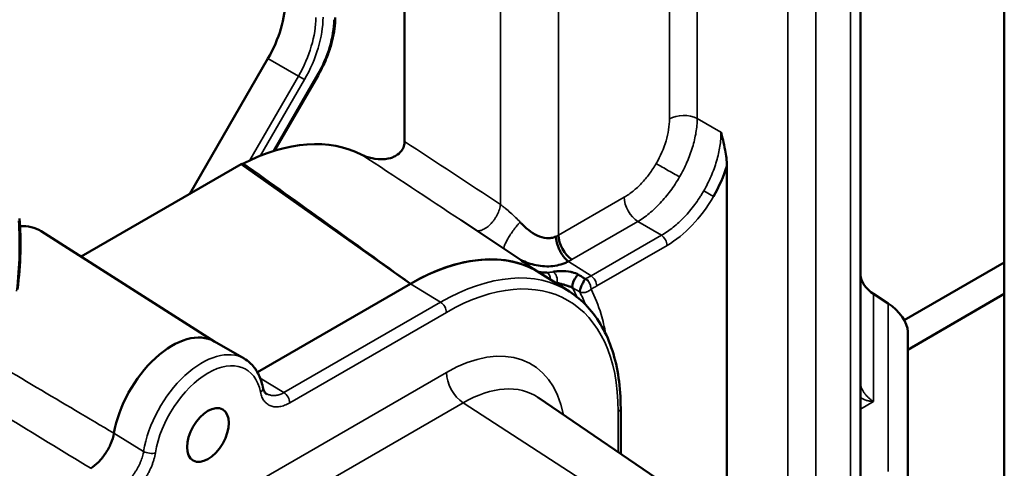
# Model space of a CAD drawing. Header units: millimetres. Extents: x 0 to 14369, y -869 to 2970.
# Tile 647 of 656: x 3833 to 3892, y 1593 to 1619. Entities that reach past the tile are written whole.
import ezdxf

# ---------------------------------------------------------------- set-up
doc = ezdxf.new("R2010")
doc.units = ezdxf.units.MM
doc.header["$LTSCALE"] = 10
doc.layers.add('Sichtbar (ISO)', color=7, linetype='Continuous', lineweight=50)
doc.layers.add('Sichtbar schmal (ISO)', color=7, linetype='Continuous', lineweight=35)

msp = doc.modelspace()

# ---------------------------------------------------------------- linework, layer by layer
at = {"layer": 'Sichtbar (ISO)'}
for p, q in [((3891.842, 1757.812), (3891.842, 1602.964)), ((3856.274, 1612.013), (3856.274, 1642.462)), ((3883.314, 1640.56), (3883.314, 1505.662)), ((3843.529, 1608.903), (3848.168, 1616.937)), ((3848.168, 1616.937), (3843.529, 1608.903)), ((3848.562, 1611.47), (3851.141, 1615.938)), ((3848.562, 1611.47), (3851.141, 1615.938)), ((3871.695, 1611.793), (3871.694, 1611.794)), ((3873.14, 1611.07), (3873.138, 1611.071)), ((3846.577, 1610.662), (3837.079, 1605.179)), ((3856.628, 1603.576), (3846.577, 1610.662)), ((3875.39, 1610.557), (3875.39, 1589.187)), ((3872.211, 1609.326), (3872.212, 1609.326)), ((3857.783, 1608.555), (3857.783, 1608.555)), ((3863.237, 1604.925), (3859.618, 1607.336)), ((3845.017, 1600.132), (3834.708, 1606.686)), ((3865.254, 1606.314), (3865.254, 1606.314)), ((3865.416, 1606.204), (3865.418, 1606.203)), ((3863.328, 1604.863), (3863.328, 1604.863)), ((3864.038, 1604.37), (3863.357, 1604.826)), ((3885.902, 1601.412), (3891.842, 1604.842)), ((3891.842, 1604.842), (3891.842, 1402.84)), ((3866.046, 1603.105), (3864.311, 1604.208)), ((3864.911, 1603.895), (3864.91, 1603.895)), ((3856.628, 1603.576), (3847.537, 1598.327)), ((3847.537, 1598.327), (3856.628, 1603.576)), ((3883.314, 1603.401), (3883.314, 1597.664)), ((3867.539, 1602.819), (3867.539, 1602.819)), ((3884.085, 1602.965), (3884.958, 1602.408)), ((3891.842, 1602.964), (3886.114, 1599.657)), ((3886.114, 1591.507), (3886.114, 1600.727)), ((3844.986, 1600.149), (3846.753, 1599.129)), ((3848.053, 1597.053), (3848.073, 1597.065)), ((3876.6, 1588.362), (3864.199, 1596.817)), ((3869.087, 1596.192), (3869.087, 1593.485)), ((3840.447, 1592.662), (3840.469, 1592.675))]:
    msp.add_line(p, q, dxfattribs=at)
for centre, major_axis, ratio, start_param, end_param in [((3845.668, 1618.38), (2.5, 4.33), 0.57735, 4.712389, 5.497787), ((3845.668, 1618.38), (-2.5, -4.33), 0.57735, 1.570796, 2.356194), ((3846.021, 1597.452), (7.893, 13.671), 0.57735, 0.023602, 0.723545), ((3846.755, 1611.557), (0.501, 0.868), 0.577411, 3.673092, 3.865095), ((3846.016, 1597.445), (7.898, 13.679), 0.57735, 6.193987, 6.193989), ((3857.061, 1614.032), (-2.107, -3.649), 0.57735, 0.094842, 0.09485), ((3870.75, 1610.567), (-3.538, -5.339), 0.659406, 1.665162, 1.981056), ((3831.879, 1601.943), (2.762, 4.784), 0.57735, 6.25849, 6.652384), ((3866.242, 1605.96), (0.6, -1.039), 0.57735, 3.926991, 5.445427), ((3856.628, 1591.329), (7.5, 12.99), 0.57735, 6.25849, 7.068583), ((3856.628, 1591.329), (7.5, 12.99), 0.57735, 0.013123, 0.785398), ((3863.078, 1604.41), (0.279, 0.415), 0.617084, 0.000274, 0.001506), ((3863.781, 1603.94), (0.251, 0.433), 0.577339, 6.263835, 6.295907), ((3884.114, 1603.601), (0.71, -0.732), 0.502411, 3.619413, 5.154379), ((3884.914, 1601.455), (1.066, -1.098), 0.502411, 0.47848, 2.012394), ((3842.486, 1595.819), (2.5, 4.33), 0.57735, 0, 2.140056), ((3842.486, 1595.819), (2.5, 4.33), 0.57735, 0, 2.14033), ((3847.37, 1597.34), (0.49, 0.098), 0.682068, 6.281239, 6.283185)]:
    msp.add_ellipse(centre, major_axis=major_axis, ratio=ratio, start_param=start_param, end_param=end_param, dxfattribs=at)
msp.add_ellipse((3844.607, 1594.595), major_axis=(0.875, 1.516), ratio=0.57735, dxfattribs=at)
for points, knots in [([(3852.155, 1619.363), (3852.155, 1619.149), (3852.14, 1618.927), (3852.083, 1618.476), (3852.04, 1618.245), (3851.928, 1617.781), (3851.858, 1617.546), (3851.693, 1617.079), (3851.599, 1616.845), (3851.386, 1616.385), (3851.269, 1616.159), (3851.141, 1615.938)], [0, 0, 0, 0, 0.1570796, 0.1570796, 0.3141593, 0.3141593, 0.4712389, 0.4712389, 0.6283185, 0.6283185, 0.7853982, 0.7853982, 0.7853982, 0.7853982]), ([(3852.155, 1619.363), (3852.155, 1619.149), (3852.14, 1618.927), (3852.083, 1618.476), (3852.04, 1618.245), (3851.928, 1617.781), (3851.858, 1617.546), (3851.693, 1617.079), (3851.599, 1616.845), (3851.386, 1616.385), (3851.269, 1616.159), (3851.141, 1615.938)], [0, 0, 0, 0, 0.1570796, 0.1570796, 0.3141593, 0.3141593, 0.4712389, 0.4712389, 0.6283185, 0.6283185, 0.7853982, 0.7853982, 0.7853982, 0.7853982]), ([(3875.037, 1612.565), (3875.037, 1612.564), (3875.04, 1612.555), (3875.106, 1612.299), (3875.204, 1611.92), (3875.314, 1611.339), (3875.338, 1611.193), (3875.374, 1610.878), (3875.387, 1610.71), (3875.39, 1610.557)], [-0.0001996, -0.0001996, -0.0001996, -0.0001996, 0, 0, 0.085422, 0.085422, 0.1198724, 0.1198724, 0.1542102, 0.1542102, 0.1542102, 0.1542102]), ([(3853.726, 1611.227), (3853.753, 1611.213), (3853.787, 1611.198), (3853.865, 1611.165), (3853.909, 1611.148), (3854.035, 1611.103), (3854.135, 1611.072), (3854.338, 1611.023), (3854.613, 1610.956), (3855.206, 1610.962), (3855.405, 1611.017), (3855.623, 1611.101), (3855.699, 1611.137), (3855.89, 1611.252), (3855.999, 1611.343), (3856.136, 1611.52), (3856.195, 1611.613), (3856.248, 1611.783), (3856.258, 1611.829), (3856.271, 1611.922), (3856.274, 1611.968), (3856.274, 1612.013)], [0.0000021, 0.0000021, 0.0000021, 0.0000021, 0.0155016, 0.0155016, 0.0311355, 0.0311355, 0.0592144, 0.0592144, 0.0777268, 0.0777268, 0.0939218, 0.0939218, 0.1031877, 0.1031877, 0.1184011, 0.1184011, 0.127495, 0.127495, 0.1309179, 0.1309179, 0.1343442, 0.1343442, 0.1343442, 0.1343442]), ([(3863.125, 1607.227), (3863.145, 1607.206), (3863.164, 1607.185), (3863.184, 1607.164), (3863.204, 1607.144), (3863.224, 1607.123), (3863.244, 1607.103), (3863.284, 1607.062), (3863.325, 1607.022), (3863.366, 1606.983), (3863.447, 1606.907), (3863.531, 1606.834), (3863.617, 1606.765), (3863.783, 1606.633), (3863.957, 1606.517), (3864.143, 1606.431), (3864.32, 1606.348), (3864.506, 1606.293), (3864.692, 1606.28), (3864.786, 1606.273), (3864.881, 1606.277), (3864.973, 1606.292), (3865.02, 1606.3), (3865.067, 1606.311), (3865.113, 1606.324), (3865.137, 1606.331), (3865.16, 1606.339), (3865.183, 1606.347), (3865.206, 1606.356), (3865.23, 1606.365), (3865.253, 1606.376)], [0, 0, 0, 0, 0.033169, 0.033169, 0.033169, 0.066307, 0.066307, 0.066307, 0.132333, 0.132333, 0.132333, 0.262394, 0.262394, 0.262394, 0.512495, 0.512495, 0.512495, 0.751213, 0.751213, 0.751213, 0.872566, 0.872566, 0.872566, 0.935106, 0.935106, 0.935106, 0.967209, 0.967209, 0.967209, 1, 1, 1, 1]), ([(3865.253, 1606.376), (3865.253, 1606.372), (3865.253, 1606.368), (3865.253, 1606.364), (3865.253, 1606.361), (3865.253, 1606.357), (3865.253, 1606.353), (3865.253, 1606.33), (3865.254, 1606.307), (3865.256, 1606.283), (3865.258, 1606.252), (3865.262, 1606.22), (3865.266, 1606.188), (3865.271, 1606.154), (3865.277, 1606.12), (3865.284, 1606.085), (3865.291, 1606.052), (3865.299, 1606.019), (3865.308, 1605.985), (3865.327, 1605.916), (3865.351, 1605.844), (3865.378, 1605.773), (3865.405, 1605.701), (3865.436, 1605.629), (3865.47, 1605.558), (3865.505, 1605.488), (3865.542, 1605.419), (3865.582, 1605.354), (3865.622, 1605.289), (3865.664, 1605.227), (3865.708, 1605.17), (3865.729, 1605.143), (3865.751, 1605.117), (3865.773, 1605.092), (3865.796, 1605.065), (3865.82, 1605.04), (3865.844, 1605.017), (3865.868, 1604.994), (3865.891, 1604.972), (3865.915, 1604.952), (3865.928, 1604.942), (3865.94, 1604.933), (3865.952, 1604.923), (3865.964, 1604.914), (3865.977, 1604.905), (3865.989, 1604.897)], [0.0000068, 0.0000068, 0.0000068, 0.0000068, 0.0078159, 0.0078159, 0.0078159, 0.0156425, 0.0156425, 0.0156425, 0.0627787, 0.0627787, 0.0627787, 0.125, 0.125, 0.125, 0.1891374, 0.1891374, 0.1891374, 0.25, 0.25, 0.25, 0.375, 0.375, 0.375, 0.5, 0.5, 0.5, 0.625, 0.625, 0.625, 0.75, 0.75, 0.75, 0.8108173, 0.8108173, 0.8108173, 0.875, 0.875, 0.875, 0.9372068, 0.9372068, 0.9372068, 0.9686667, 0.9686667, 0.9686667, 0.9999862, 0.9999862, 0.9999862, 0.9999862]), ([(3865.989, 1604.897), (3865.953, 1604.878), (3865.917, 1604.86), (3865.881, 1604.844), (3865.844, 1604.827), (3865.808, 1604.811), (3865.77, 1604.796), (3865.696, 1604.767), (3865.621, 1604.74), (3865.545, 1604.717), (3865.39, 1604.671), (3865.232, 1604.639), (3865.071, 1604.621), (3864.746, 1604.585), (3864.412, 1604.604), (3864.082, 1604.671), (3863.764, 1604.735), (3863.449, 1604.843), (3863.144, 1604.987)], [0, 0, 0, 0, 0.0307825, 0.0307825, 0.0307825, 0.0614604, 0.0614604, 0.0614604, 0.1227124, 0.1227124, 0.1227124, 0.2462853, 0.2462853, 0.2462853, 0.4960439, 0.4960439, 0.4960439, 0.736543, 0.736543, 0.736543, 0.736543]), ([(3863.209, 1604.93), (3863.209, 1604.93), (3863.209, 1604.93), (3863.21, 1604.929), (3863.213, 1604.927), (3863.225, 1604.917), (3863.237, 1604.909), (3863.27, 1604.885), (3863.296, 1604.867), (3863.335, 1604.841), (3863.346, 1604.834), (3863.357, 1604.826)], [0.03451454, 0.03451454, 0.03451454, 0.03451454, 0.0357644, 0.0357644, 0.04297748, 0.04297748, 0.05420744, 0.05420744, 0.06945109, 0.06945109, 0.07461793, 0.07461793, 0.07461793, 0.07461793]), ([(3863.572, 1604.682), (3863.551, 1604.698), (3863.53, 1604.714), (3863.479, 1604.753), (3863.449, 1604.775), (3863.389, 1604.82), (3863.358, 1604.841), (3863.328, 1604.863)], [0.70284914, 0.70284914, 0.70284914, 0.70284914, 0.71133012, 0.71133012, 0.72339631, 0.72339631, 0.73546251, 0.73546251, 0.73546251, 0.73546251]), ([(3865.081, 1604.28), (3865.151, 1604.294), (3865.242, 1604.302), (3865.325, 1604.31), (3865.331, 1604.311), (3865.337, 1604.312), (3865.343, 1604.312), (3865.415, 1604.32), (3865.482, 1604.326), (3865.582, 1604.326), (3865.729, 1604.325), (3865.947, 1604.31), (3866.134, 1604.272), (3866.159, 1604.267), (3866.183, 1604.261), (3866.207, 1604.255), (3866.353, 1604.219), (3866.479, 1604.168), (3866.589, 1604.106)], [0, 0, 0, 0, 0.2223885, 0.2223885, 0.2223885, 0.2387417, 0.2387417, 0.2387417, 0.4342843, 0.4342843, 0.4342843, 0.7239127, 0.7239127, 0.7239127, 0.7626275, 0.7626275, 0.7626275, 0.9999987, 0.9999987, 0.9999987, 0.9999987]), ([(3864.176, 1604.29), (3864.178, 1604.29), (3864.218, 1604.278), (3864.297, 1604.261), (3864.4, 1604.249), (3864.488, 1604.244), (3864.545, 1604.244), (3864.592, 1604.244), (3864.627, 1604.245), (3864.658, 1604.246), (3864.68, 1604.247), (3864.692, 1604.248), (3864.699, 1604.248), (3864.702, 1604.248)], [0.4940813, 0.4940813, 0.4940813, 0.4940813, 0.5, 0.625, 0.75, 0.8125, 0.875, 0.90625, 0.9375, 0.96875, 0.984375, 0.9921875, 0.9999999, 0.9999999, 0.9999999, 0.9999999]), ([(3866.589, 1604.106), (3866.514, 1604.07), (3866.306, 1603.831), (3866.181, 1603.449), (3866.232, 1603.326), (3866.234, 1603.322)], [0, 0, 0, 0, 0.371564, 0.944252, 1, 1, 1, 1]), ([(3866.589, 1604.106), (3866.598, 1604.101), (3866.606, 1604.096), (3866.615, 1604.091), (3866.623, 1604.086), (3866.632, 1604.08), (3866.64, 1604.075), (3866.656, 1604.065), (3866.673, 1604.055), (3866.689, 1604.044), (3866.722, 1604.023), (3866.754, 1604.002), (3866.786, 1603.98)], [0, 0, 0, 0, 0.0625, 0.0625, 0.0625, 0.125, 0.125, 0.125, 0.25, 0.25, 0.25, 0.5, 0.5, 0.5, 0.5]), ([(3866.678, 1603.204), (3866.682, 1603.216), (3866.69, 1603.242), (3866.73, 1603.349), (3866.765, 1603.467), (3866.829, 1603.579), (3866.883, 1603.689), (3866.922, 1603.786), (3866.953, 1603.823), (3866.973, 1603.845), (3866.983, 1603.855)], [0.0000272, 0.0000272, 0.0000272, 0.0000272, 0.0948122, 0.2400717, 0.383445, 0.5254996, 0.6694115, 0.8076894, 0.9048065, 1, 1, 1, 1]), ([(3866.786, 1603.98), (3866.818, 1603.959), (3866.851, 1603.938), (3866.883, 1603.917), (3866.916, 1603.896), (3866.949, 1603.875), (3866.983, 1603.855)], [0.5, 0.5, 0.5, 0.5, 0.75, 0.75, 0.75, 1, 1, 1, 1]), ([(3866.983, 1603.855), (3867.036, 1603.84), (3867.099, 1603.805), (3867.145, 1603.753), (3867.156, 1603.74)], [0.0000102, 0.0000102, 0.0000102, 0.0000102, 0.1666667, 0.2227713, 0.2227713, 0.2227713, 0.2227713]), ([(3866.234, 1603.322), (3866.233, 1603.323), (3866.231, 1603.325), (3866.227, 1603.328), (3866.224, 1603.33), (3866.199, 1603.346), (3866.166, 1603.362), (3866.061, 1603.407), (3866.004, 1603.431), (3865.928, 1603.458), (3865.838, 1603.481), (3865.631, 1603.543), (3865.569, 1603.565), (3865.426, 1603.607), (3865.35, 1603.605), (3865.305, 1603.628)], [0.00000101, 0.00000101, 0.00000101, 0.00000101, 0.0005244, 0.0005244, 0.00151682, 0.00151682, 0.00969939, 0.00969939, 0.02217339, 0.02217339, 0.03493854, 0.03493854, 0.04251114, 0.04251114, 0.06366615, 0.06366615, 0.06366615, 0.06366615]), ([(3866.658, 1603.089), (3866.655, 1603.097), (3866.654, 1603.106), (3866.654, 1603.116), (3866.655, 1603.126), (3866.657, 1603.138), (3866.66, 1603.151), (3866.663, 1603.165), (3866.668, 1603.18), (3866.674, 1603.195), (3866.675, 1603.198), (3866.677, 1603.201), (3866.678, 1603.204)], [0, 0, 0, 0, 0.311811, 0.311811, 0.311811, 0.623622, 0.623622, 0.623622, 0.935433, 0.935433, 0.935433, 1, 1, 1, 1]), ([(3869.087, 1596.192), (3869.087, 1596.81), (3869.046, 1597.408), (3868.882, 1598.549), (3868.759, 1599.091), (3868.43, 1600.11), (3868.225, 1600.586), (3867.733, 1601.457), (3867.447, 1601.853), (3866.8, 1602.552), (3866.439, 1602.855), (3866.046, 1603.105)], [0, 0, 0, 0, 0.1521406, 0.1521406, 0.3042812, 0.3042812, 0.4564218, 0.4564218, 0.6085624, 0.6085624, 0.7607029, 0.7607029, 0.7607029, 0.7607029]), ([(3847.86, 1597.438), (3847.831, 1597.583), (3847.794, 1597.725), (3847.7, 1597.996), (3847.645, 1598.126), (3847.515, 1598.372), (3847.441, 1598.489), (3847.274, 1598.704), (3847.182, 1598.804), (3846.979, 1598.983), (3846.87, 1599.062), (3846.753, 1599.129)], [0.2033875, 0.2033875, 0.2033875, 0.2033875, 0.3197896, 0.3197896, 0.4361918, 0.4361918, 0.5525939, 0.5525939, 0.668996, 0.668996, 0.7853982, 0.7853982, 0.7853982, 0.7853982]), ([(3847.861, 1597.432), (3847.884, 1597.32), (3847.918, 1597.234), (3848.001, 1597.096), (3848.045, 1597.054), (3848.094, 1597.023)], [0.0009259, 0.0009259, 0.0009259, 0.0009259, 0.057437, 0.057437, 0.1203849, 0.1203849, 0.1203849, 0.1203849]), ([(3837.649, 1592.618), (3837.808, 1592.712), (3837.965, 1592.839), (3838.262, 1593.14), (3838.402, 1593.315), (3838.65, 1593.688), (3838.759, 1593.889), (3838.933, 1594.296), (3838.997, 1594.502), (3839.032, 1594.701)], [0.0000047, 0.0000047, 0.0000047, 0.0000047, 0.0674929, 0.0674929, 0.1351529, 0.1351529, 0.2026701, 0.2026701, 0.2700321, 0.2700321, 0.2700321, 0.2700321])]:
    msp.add_open_spline(points, degree=3, knots=knots, dxfattribs=at)
for points in [[(3833.429, 1607.447), (3833.526, 1606.148), (3833.502, 1604.748), (3833.313, 1603.231)], [(3863.221, 1604.919), (3863.221, 1604.919), (3863.221, 1604.919), (3863.221, 1604.919)], [(3863.225, 1604.933), (3863.255, 1604.913), (3863.289, 1604.889), (3863.328, 1604.863)], [(3883.314, 1603.431), (3883.314, 1603.423), (3883.314, 1603.416), (3883.314, 1603.408)], [(3883.314, 1603.401), (3883.314, 1603.403), (3883.314, 1603.406), (3883.314, 1603.408)]]:
    msp.add_open_spline(points, degree=3, dxfattribs=at)
at = {"layer": 'Sichtbar schmal (ISO)'}
for p, q in [((3882.728, 1504.863), (3882.728, 1640.088)), ((3861.953, 1639.8), (3861.953, 1608.271)), ((3879.008, 1582.596), (3879.008, 1639.011)), ((3880.66, 1639.315), (3880.66, 1516.298)), ((3865.393, 1638.177), (3865.393, 1606.45)), ((3873.631, 1613.377), (3873.631, 1629.425)), ((3871.98, 1629.4), (3871.98, 1613.352)), ((3848.168, 1616.937), (3849.971, 1615.896)), ((3849.971, 1615.896), (3848.168, 1616.937)), ((3849.971, 1615.896), (3847.084, 1610.897)), ((3847.084, 1610.897), (3849.971, 1615.896)), ((3850.333, 1615.687), (3847.728, 1611.175)), ((3847.728, 1611.175), (3850.333, 1615.687)), ((3848.484, 1611.446), (3851.094, 1615.965)), ((3851.094, 1615.965), (3848.484, 1611.446)), ((3850.333, 1615.687), (3849.971, 1615.896)), ((3849.971, 1615.896), (3850.333, 1615.687)), ((3851.141, 1615.938), (3851.094, 1615.965)), ((3851.094, 1615.965), (3851.141, 1615.938)), ((3873.631, 1613.377), (3875.037, 1612.565)), ((3856.274, 1612.013), (3856.275, 1612.013)), ((3856.275, 1612.013), (3856.275, 1612.013)), ((3874.588, 1608.747), (3874.012, 1609.08)), ((3869.297, 1608.704), (3865.393, 1606.45)), ((3862.532, 1607.801), (3862.531, 1607.801)), ((3866.198, 1605.008), (3870.101, 1607.261)), ((3870.101, 1607.261), (3871.506, 1606.45)), ((3860.652, 1606.716), (3860.65, 1606.715)), ((3871.506, 1606.45), (3867.332, 1604.04)), ((3871.841, 1605.848), (3867.668, 1603.439)), ((3867.332, 1604.04), (3865.989, 1604.897)), ((3863.34, 1604.854), (3863.34, 1604.854)), ((3863.344, 1604.834), (3864.029, 1604.375)), ((3856.628, 1603.576), (3858.408, 1602.476)), ((3866.658, 1603.089), (3866.234, 1603.322)), ((3884.084, 1596.582), (3884.085, 1602.965)), ((3858.408, 1602.476), (3849.114, 1597.111)), ((3884.959, 1592.423), (3884.958, 1602.408)), ((3849.455, 1596.506), (3858.749, 1601.871)), ((3858.749, 1598.305), (3811.368, 1570.949)), ((3847.708, 1597.967), (3849.114, 1597.111)), ((3813.404, 1569.752), (3859.745, 1596.507)), ((3859.745, 1596.507), (3877.094, 1585.266)), ((3883.314, 1596.137), (3884.084, 1596.582)), ((3868.94, 1595.988), (3868.94, 1593.584)), ((3839.032, 1594.701), (3840.791, 1593.624))]:
    msp.add_line(p, q, dxfattribs=at)
for centre, major_axis, ratio, start_param, end_param in [((3847.471, 1617.339), (-2.5, -4.33), 0.57735, 1.570796, 2.356194), ((3847.471, 1617.339), (2.5, 4.33), 0.57735, 4.712389, 5.497787), ((3847.683, 1617.217), (-2.65, -4.59), 0.57735, 1.570796, 2.356194), ((3847.683, 1617.217), (2.65, 4.59), 0.57735, 4.712389, 5.497787), ((3848.744, 1617.322), (2.35, 4.07), 0.57735, 4.712389, 5.497787), ((3848.744, 1617.322), (-2.35, -4.07), 0.57735, 1.570796, 2.356194), ((3872.828, 1612.862), (1.2, 0), 0.57735, 0.837758, 2.356194), ((3870.145, 1608.214), (-0.6, 1.039), 0.57735, 0.785398, 2.303835), ((3871.352, 1611.421), (2.601, 5.944), 0.632275, 3.854416, 4.533962), ((3867.483, 1605.905), (23.737, -15.985), 0.040417, 4.62906, 4.62909), ((3871.48, 1606.049), (0.255, -0.442), 0.57735, 0.805218, 2.284015), ((3858.408, 1590.301), (7.456, 12.914), 0.57735, 6.25849, 7.068583), ((3863.078, 1604.41), (0.279, 0.415), 0.617084, 0.001506, 0.036886), ((3864.53, 1603.799), (-0.004, -0.5), 0.775889, 1.622407, 2.691764), ((3864.951, 1603.832), (0.078, -0.494), 0.739698, 1.031318, 2.575876), ((3867.314, 1603.643), (0.25, -0.433), 0.57735, 0.785398, 2.303835), ((3858.749, 1590.104), (7.206, 12.481), 0.57735, 5.497787, 7.068583), ((3866.607, 1608.521), (-2.698, -4.673), 0.57735, 0.41855, 0.437199), ((3855.567, 1591.941), (7.823, 13.551), 0.57735, 5.981942, 5.992437), ((3855.9, 1591.749), (8.075, 13.981), 0.577467, 5.880824, 5.937402), ((3856.293, 1591.522), (8.088, 14.008), 0.57735, 5.854533, 5.934222), ((3858.396, 1602.076), (0.25, -0.433), 0.57735, 0.785398, 2.321288), ((3858.749, 1590.104), (5.022, 8.698), 0.57735, 5.703444, 7.068583), ((3844.253, 1594.799), (2.5, 4.33), 0.57735, 0, 2.152807), ((3844.607, 1594.595), (2.25, 3.897), 0.57735, 5.701175, 8.435992), ((3795.16, 1622.935), (-103.659, 65.024), 0.028001, 1.90444, 2.010661), ((3859.81, 1597.692), (0.75, -1.299), 0.57735, 3.926991, 5.436701), ((3847.37, 1597.34), (0.49, 0.098), 0.682068, 5.373214, 6.281239), ((3859.745, 1589.529), (4.273, 7.402), 0.57735, 6.239923, 7.068583), ((3849.102, 1596.71), (-0.25, 0.433), 0.57735, 3.926966, 5.462878), ((3868.587, 1596.192), (0.5, 0), 0.57735, 5.497787, 6.283185), ((3841.137, 1593.742), (-0.494, 0.08), 0.448832, 0.868355, 2.439134)]:
    msp.add_ellipse(centre, major_axis=major_axis, ratio=ratio, start_param=start_param, end_param=end_param, dxfattribs=at)
for points, knots in [([(3871.98, 1613.352), (3871.978, 1613.144), (3871.961, 1612.93), (3871.927, 1612.712), (3871.893, 1612.493), (3871.843, 1612.271), (3871.777, 1612.047), (3871.644, 1611.6), (3871.448, 1611.147), (3871.195, 1610.707)], [0.0000026, 0.0000026, 0.0000026, 0.0000026, 0.2499887, 0.2499887, 0.2499887, 0.5, 0.5, 0.5, 1, 1, 1, 1]), ([(3874.012, 1609.08), (3874.175, 1609.363), (3874.467, 1609.948), (3874.792, 1610.848), (3874.96, 1611.588), (3875.019, 1612.086), (3875.033, 1612.328), (3875.037, 1612.464), (3875.037, 1612.531), (3875.037, 1612.565)], [0, 0, 0, 0, 0.25, 0.5, 0.75, 0.875, 0.9375, 0.96875, 1, 1, 1, 1]), ([(3869.297, 1608.704), (3869.476, 1608.809), (3869.652, 1608.931), (3869.824, 1609.07), (3869.996, 1609.208), (3870.163, 1609.363), (3870.324, 1609.532), (3870.484, 1609.702), (3870.638, 1609.886), (3870.784, 1610.082), (3870.929, 1610.278), (3871.067, 1610.487), (3871.195, 1610.707)], [0.0000009, 0.0000009, 0.0000009, 0.0000009, 0.25, 0.25, 0.25, 0.5, 0.5, 0.5, 0.7500027, 0.7500027, 0.7500027, 1, 1, 1, 1]), ([(3871.195, 1610.707), (3871.338, 1610.624), (3871.697, 1610.416), (3872.228, 1610.11), (3872.472, 1609.969), (3872.579, 1609.907)], [0, 0, 0, 0, 0.5, 0.75, 1, 1, 1, 1]), ([(3872.579, 1609.907), (3872.415, 1609.624), (3872.056, 1609.078), (3871.445, 1608.344), (3870.785, 1607.721), (3870.329, 1607.396), (3870.101, 1607.261)], [0, 0, 0, 0, 0.25, 0.5, 0.75, 1, 1, 1, 1]), ([(3871.506, 1606.45), (3871.623, 1606.516), (3871.739, 1606.589), (3871.855, 1606.668), (3871.97, 1606.747), (3872.085, 1606.832), (3872.199, 1606.923), (3872.426, 1607.105), (3872.65, 1607.311), (3872.864, 1607.536), (3873.078, 1607.761), (3873.284, 1608.006), (3873.476, 1608.265), (3873.572, 1608.394), (3873.665, 1608.527), (3873.755, 1608.663), (3873.8, 1608.731), (3873.843, 1608.8), (3873.886, 1608.87), (3873.929, 1608.939), (3873.971, 1609.009), (3874.012, 1609.08)], [0, 0, 0, 0, 0.125, 0.125, 0.125, 0.25, 0.25, 0.25, 0.5, 0.5, 0.5, 0.75, 0.75, 0.75, 0.875, 0.875, 0.875, 0.9375, 0.9375, 0.9375, 1, 1, 1, 1]), ([(3860.498, 1606.75), (3860.504, 1606.747), (3860.521, 1606.738), (3860.567, 1606.721), (3860.673, 1606.708), (3860.855, 1606.744), (3861.1, 1606.869), (3861.307, 1607.038), (3861.463, 1607.208), (3861.573, 1607.349), (3861.673, 1607.5), (3861.762, 1607.658), (3861.837, 1607.818), (3861.896, 1607.976), (3861.93, 1608.104), (3861.945, 1608.189), (3861.949, 1608.231), (3861.952, 1608.254), (3861.952, 1608.266), (3861.953, 1608.271)], [0.0173521, 0.0173521, 0.0173521, 0.0173521, 0.03125, 0.0625, 0.125, 0.25, 0.375, 0.5, 0.5625, 0.625, 0.6875, 0.75, 0.8125, 0.875, 0.9375, 0.96875, 0.984375, 0.9921875, 1, 1, 1, 1]), ([(3863.125, 1607.227), (3863.037, 1607.321), (3862.945, 1607.415), (3862.85, 1607.507), (3862.755, 1607.6), (3862.656, 1607.691), (3862.556, 1607.78), (3862.456, 1607.869), (3862.355, 1607.954), (3862.254, 1608.037), (3862.204, 1608.078), (3862.153, 1608.118), (3862.103, 1608.157), (3862.078, 1608.176), (3862.053, 1608.196), (3862.028, 1608.215), (3862.003, 1608.234), (3861.978, 1608.253), (3861.953, 1608.271)], [0, 0, 0, 0, 0.25, 0.25, 0.25, 0.5, 0.5, 0.5, 0.75, 0.75, 0.75, 0.875, 0.875, 0.875, 0.9375, 0.9375, 0.9375, 0.9999999, 0.9999999, 0.9999999, 0.9999999]), ([(3863.125, 1607.227), (3863.121, 1607.224), (3863.117, 1607.22), (3863.113, 1607.216), (3863.109, 1607.212), (3863.106, 1607.208), (3863.102, 1607.204), (3863.094, 1607.196), (3863.086, 1607.188), (3863.078, 1607.179), (3863.062, 1607.163), (3863.046, 1607.146), (3863.03, 1607.128), (3863.014, 1607.111), (3862.998, 1607.093), (3862.981, 1607.074), (3862.965, 1607.056), (3862.949, 1607.037), (3862.933, 1607.018), (3862.9, 1606.979), (3862.868, 1606.939), (3862.836, 1606.898), (3862.804, 1606.857), (3862.772, 1606.815), (3862.74, 1606.772), (3862.677, 1606.686), (3862.615, 1606.597), (3862.558, 1606.508), (3862.5, 1606.419), (3862.445, 1606.331), (3862.396, 1606.245), (3862.347, 1606.16), (3862.304, 1606.078), (3862.267, 1606.002), (3862.23, 1605.927), (3862.201, 1605.858), (3862.18, 1605.798), (3862.17, 1605.768), (3862.162, 1605.741), (3862.157, 1605.716), (3862.151, 1605.692), (3862.148, 1605.67), (3862.148, 1605.651), (3862.148, 1605.651), (3862.148, 1605.651), (3862.148, 1605.651)], [0, 0, 0, 0, 0.0078125, 0.0078125, 0.0078125, 0.015625, 0.015625, 0.015625, 0.03125, 0.03125, 0.03125, 0.0625, 0.0625, 0.0625, 0.09375, 0.09375, 0.09375, 0.125, 0.125, 0.125, 0.1875, 0.1875, 0.1875, 0.25, 0.25, 0.25, 0.375, 0.375, 0.375, 0.5, 0.5, 0.5, 0.625, 0.625, 0.625, 0.75, 0.75, 0.75, 0.8125, 0.8125, 0.8125, 0.875, 0.875, 0.875, 0.8755483, 0.8755483, 0.8755483, 0.8755483]), ([(3863.225, 1604.933), (3863.215, 1604.939), (3863.207, 1604.945), (3863.199, 1604.949), (3863.187, 1604.957), (3863.177, 1604.963), (3863.17, 1604.967), (3863.168, 1604.969), (3863.166, 1604.97), (3863.164, 1604.971), (3863.16, 1604.973), (3863.156, 1604.975), (3863.154, 1604.976), (3863.151, 1604.977), (3863.149, 1604.978), (3863.148, 1604.978), (3863.148, 1604.977), (3863.148, 1604.976), (3863.149, 1604.975), (3863.151, 1604.973), (3863.153, 1604.971), (3863.157, 1604.967), (3863.16, 1604.965), (3863.163, 1604.962), (3863.167, 1604.959), (3863.174, 1604.953), (3863.184, 1604.946), (3863.195, 1604.938), (3863.228, 1604.914), (3863.277, 1604.879), (3863.344, 1604.834)], [0.1676742, 0.1676742, 0.1676742, 0.1676742, 0.2337927, 0.2337927, 0.2337927, 0.3333333, 0.3333333, 0.3333333, 0.3588454, 0.3588454, 0.3588454, 0.4225564, 0.4225564, 0.4225564, 0.4871174, 0.4871174, 0.4871174, 0.5524346, 0.5524346, 0.5524346, 0.6184008, 0.6184008, 0.6184008, 0.6666667, 0.6666667, 0.6666667, 0.7506472, 0.7506472, 0.7506472, 1, 1, 1, 1]), ([(3863.395, 1604.8), (3863.388, 1604.809), (3863.379, 1604.818), (3863.371, 1604.827), (3863.357, 1604.84), (3863.343, 1604.852), (3863.328, 1604.863)], [0.6766012, 0.6766012, 0.6766012, 0.6766012, 0.7832441, 0.7832441, 0.7832441, 0.9550318, 0.9550318, 0.9550318, 0.9550318]), ([(3864.702, 1604.248), (3864.748, 1604.246), (3864.837, 1604.245), (3864.965, 1604.255), (3865.044, 1604.27), (3865.081, 1604.28)], [0.0000011, 0.0000011, 0.0000011, 0.0000011, 0.3333333, 0.6666667, 0.9999998, 0.9999998, 0.9999998, 0.9999998]), ([(3866.983, 1603.855), (3867.027, 1603.877), (3867.068, 1603.898), (3867.105, 1603.917), (3867.143, 1603.936), (3867.175, 1603.953), (3867.212, 1603.973), (3867.249, 1603.992), (3867.29, 1604.015), (3867.332, 1604.04)], [0.0000023, 0.0000023, 0.0000023, 0.0000023, 0.3333333, 0.3333333, 0.3333333, 0.6666667, 0.6666667, 0.6666667, 1, 1, 1, 1]), ([(3867.156, 1603.74), (3867.177, 1603.713), (3867.221, 1603.639), (3867.278, 1603.519), (3867.298, 1603.413), (3867.327, 1603.326), (3867.335, 1603.279), (3867.333, 1603.248)], [0.2227713, 0.2227713, 0.2227713, 0.2227713, 0.3333333, 0.5, 0.6666667, 0.8333333, 0.9997626, 0.9997626, 0.9997626, 0.9997626]), ([(3866.752, 1603.058), (3866.806, 1603.046), (3866.863, 1603.043), (3866.915, 1603.049), (3866.998, 1603.057), (3867.068, 1603.083), (3867.139, 1603.117), (3867.21, 1603.151), (3867.281, 1603.196), (3867.333, 1603.248)], [0, 0, 0, 0, 0.2380989, 0.2380989, 0.2380989, 0.6190495, 0.6190495, 0.6190495, 0.999749, 0.999749, 0.999749, 0.999749]), ([(3867.668, 1603.439), (3867.628, 1603.416), (3867.589, 1603.393), (3867.549, 1603.372), (3867.509, 1603.352), (3867.467, 1603.333), (3867.431, 1603.31), (3867.395, 1603.288), (3867.364, 1603.262), (3867.333, 1603.248)], [0, 0, 0, 0, 0.333333, 0.333333, 0.333333, 0.666667, 0.666667, 0.666667, 1, 1, 1, 1]), ([(3867.333, 1603.248), (3867.572, 1602.793), (3867.763, 1602.293), (3867.923, 1601.755), (3868.033, 1601.383), (3868.128, 1600.993), (3868.204, 1600.587)], [0, 0, 0, 0, 0.3333333, 0.3333333, 0.3333333, 0.5640449, 0.5640449, 0.5640449, 0.5640449]), ([(3883.314, 1597.664), (3883.314, 1597.657), (3883.314, 1597.643), (3883.315, 1597.623), (3883.319, 1597.582), (3883.333, 1597.502), (3883.357, 1597.421), (3883.387, 1597.342), (3883.467, 1597.185), (3883.566, 1597.047), (3883.685, 1596.908), (3883.81, 1596.785), (3883.948, 1596.675), (3884.015, 1596.627), (3884.062, 1596.596), (3884.084, 1596.582)], [0.0000191, 0.0000191, 0.0000191, 0.0000191, 0.0367013, 0.0732996, 0.1248545, 0.1971965, 0.2688944, 0.3400808, 0.439986, 0.5405016, 0.6433679, 0.7478485, 0.8525619, 0.926403, 1, 1, 1, 1]), ([(3849.455, 1596.506), (3849.353, 1596.447), (3849.253, 1596.399), (3849.154, 1596.362), (3849.105, 1596.343), (3849.056, 1596.327), (3849.007, 1596.313), (3848.958, 1596.3), (3848.91, 1596.289), (3848.862, 1596.282), (3848.814, 1596.274), (3848.767, 1596.268), (3848.721, 1596.266), (3848.676, 1596.264), (3848.631, 1596.264), (3848.587, 1596.267), (3848.543, 1596.271), (3848.501, 1596.277), (3848.459, 1596.285), (3848.418, 1596.294), (3848.377, 1596.306), (3848.338, 1596.32), (3848.299, 1596.334), (3848.261, 1596.351), (3848.224, 1596.371), (3848.188, 1596.391), (3848.154, 1596.413), (3848.121, 1596.438), (3848.088, 1596.462), (3848.057, 1596.49), (3848.027, 1596.52), (3847.997, 1596.549), (3847.969, 1596.582), (3847.943, 1596.617), (3847.917, 1596.652), (3847.892, 1596.689), (3847.87, 1596.728), (3847.848, 1596.767), (3847.827, 1596.808), (3847.809, 1596.851), (3847.773, 1596.938), (3847.744, 1597.033), (3847.723, 1597.136)], [0, 0, 0, 0, 0.125, 0.125, 0.125, 0.1875, 0.1875, 0.1875, 0.25, 0.25, 0.25, 0.3125, 0.3125, 0.3125, 0.375, 0.375, 0.375, 0.4375, 0.4375, 0.4375, 0.5, 0.5, 0.5, 0.5625, 0.5625, 0.5625, 0.625, 0.625, 0.625, 0.6875, 0.6875, 0.6875, 0.75, 0.75, 0.75, 0.8125, 0.8125, 0.8125, 0.875, 0.875, 0.875, 1, 1, 1, 1]), ([(3848.107, 1597.044), (3848.117, 1597.038), (3848.127, 1597.033), (3848.137, 1597.028), (3848.166, 1597.012), (3848.196, 1596.999), (3848.227, 1596.987), (3848.259, 1596.976), (3848.291, 1596.966), (3848.324, 1596.959), (3848.357, 1596.951), (3848.391, 1596.946), (3848.425, 1596.942), (3848.46, 1596.939), (3848.495, 1596.937), (3848.531, 1596.938), (3848.567, 1596.939), (3848.604, 1596.941), (3848.642, 1596.946), (3848.68, 1596.951), (3848.718, 1596.958), (3848.757, 1596.967), (3848.795, 1596.976), (3848.834, 1596.988), (3848.874, 1597.001), (3848.952, 1597.028), (3849.033, 1597.065), (3849.114, 1597.111)], [0.4160188, 0.4160188, 0.4160188, 0.4160188, 0.4375, 0.4375, 0.4375, 0.5, 0.5, 0.5, 0.5625, 0.5625, 0.5625, 0.625, 0.625, 0.625, 0.6875, 0.6875, 0.6875, 0.75, 0.75, 0.75, 0.8125, 0.8125, 0.8125, 0.875, 0.875, 0.875, 0.9999996, 0.9999996, 0.9999996, 0.9999996]), ([(3884.084, 1596.582), (3884.052, 1596.583), (3883.987, 1596.587), (3883.893, 1596.598), (3883.703, 1596.637), (3883.533, 1596.695), (3883.401, 1596.758), (3883.333, 1596.798), (3883.314, 1596.811)], [0.0000008, 0.0000008, 0.0000008, 0.0000008, 0.0738501, 0.1478406, 0.2525801, 0.3568922, 0.4594548, 0.5022827, 0.5022827, 0.5022827, 0.5022827]), ([(3839.419, 1591.513), (3839.501, 1591.561), (3839.579, 1591.617), (3839.657, 1591.68), (3839.696, 1591.711), (3839.734, 1591.745), (3839.773, 1591.78), (3839.811, 1591.815), (3839.849, 1591.852), (3839.886, 1591.891), (3839.924, 1591.929), (3839.96, 1591.969), (3839.996, 1592.01), (3840.032, 1592.051), (3840.067, 1592.093), (3840.101, 1592.136), (3840.135, 1592.179), (3840.168, 1592.223), (3840.201, 1592.268), (3840.233, 1592.314), (3840.265, 1592.36), (3840.296, 1592.407), (3840.326, 1592.455), (3840.356, 1592.503), (3840.385, 1592.551), (3840.413, 1592.6), (3840.44, 1592.649), (3840.467, 1592.699), (3840.493, 1592.748), (3840.518, 1592.799), (3840.542, 1592.849), (3840.566, 1592.9), (3840.589, 1592.952), (3840.61, 1593.004), (3840.631, 1593.056), (3840.651, 1593.108), (3840.67, 1593.16), (3840.688, 1593.212), (3840.705, 1593.263), (3840.72, 1593.315), (3840.75, 1593.419), (3840.774, 1593.522), (3840.791, 1593.624)], [0, 0, 0, 0, 0.125, 0.125, 0.125, 0.1875, 0.1875, 0.1875, 0.25, 0.25, 0.25, 0.3125, 0.3125, 0.3125, 0.375, 0.375, 0.375, 0.4375, 0.4375, 0.4375, 0.5, 0.5, 0.5, 0.5625, 0.5625, 0.5625, 0.625, 0.625, 0.625, 0.6875, 0.6875, 0.6875, 0.75, 0.75, 0.75, 0.8125, 0.8125, 0.8125, 0.875, 0.875, 0.875, 0.9999959, 0.9999959, 0.9999959, 0.9999959]), ([(3841.491, 1593.537), (3841.47, 1593.411), (3841.441, 1593.283), (3841.405, 1593.153), (3841.386, 1593.089), (3841.366, 1593.024), (3841.344, 1592.959), (3841.321, 1592.894), (3841.297, 1592.829), (3841.271, 1592.763), (3841.244, 1592.698), (3841.216, 1592.633), (3841.186, 1592.569), (3841.157, 1592.505), (3841.125, 1592.442), (3841.093, 1592.379), (3841.06, 1592.316), (3841.025, 1592.254), (3840.989, 1592.193), (3840.953, 1592.131), (3840.915, 1592.071), (3840.875, 1592.011), (3840.836, 1591.952), (3840.796, 1591.893), (3840.754, 1591.836), (3840.712, 1591.779), (3840.67, 1591.724), (3840.626, 1591.67), (3840.582, 1591.617), (3840.537, 1591.565), (3840.492, 1591.514), (3840.446, 1591.463), (3840.399, 1591.414), (3840.351, 1591.367), (3840.303, 1591.32), (3840.255, 1591.275), (3840.206, 1591.232), (3840.158, 1591.189), (3840.109, 1591.149), (3840.059, 1591.111), (3839.961, 1591.034), (3839.861, 1590.966), (3839.759, 1590.907)], [0, 0, 0, 0, 0.125, 0.125, 0.125, 0.1875, 0.1875, 0.1875, 0.25, 0.25, 0.25, 0.3125, 0.3125, 0.3125, 0.375, 0.375, 0.375, 0.4375, 0.4375, 0.4375, 0.5, 0.5, 0.5, 0.5625, 0.5625, 0.5625, 0.625, 0.625, 0.625, 0.6875, 0.6875, 0.6875, 0.75, 0.75, 0.75, 0.8125, 0.8125, 0.8125, 0.875, 0.875, 0.875, 1, 1, 1, 1])]:
    msp.add_open_spline(points, degree=3, knots=knots, dxfattribs=at)
for points in [[(3873.631, 1613.377), (3873.629, 1613.111), (3873.576, 1612.554), (3873.366, 1611.671), (3873.036, 1610.774), (3872.742, 1610.19), (3872.579, 1609.907)], [(3861.953, 1608.271), (3860.063, 1609.532), (3858.168, 1610.773), (3856.274, 1612.013)], [(3859.618, 1607.336), (3857.656, 1608.644), (3855.691, 1609.94), (3853.726, 1611.227)], [(3846.711, 1610.715), (3850.019, 1608.344), (3853.324, 1605.965), (3856.628, 1603.576)], [(3833.248, 1603.125), (3833.436, 1604.631), (3833.459, 1606.017), (3833.363, 1607.303)], [(3865.253, 1606.376), (3865.301, 1606.399), (3865.348, 1606.424), (3865.393, 1606.45)], [(3866.198, 1605.008), (3866.131, 1604.969), (3866.061, 1604.932), (3865.989, 1604.897)], [(3866.658, 1603.089), (3866.687, 1603.076), (3866.719, 1603.065), (3866.752, 1603.058)], [(3839.032, 1594.7), (3836.015, 1596.484), (3832.904, 1598.332), (3829.709, 1600.239)]]:
    msp.add_open_spline(points, degree=3, dxfattribs=at)

doc.saveas('drawing.dxf')
